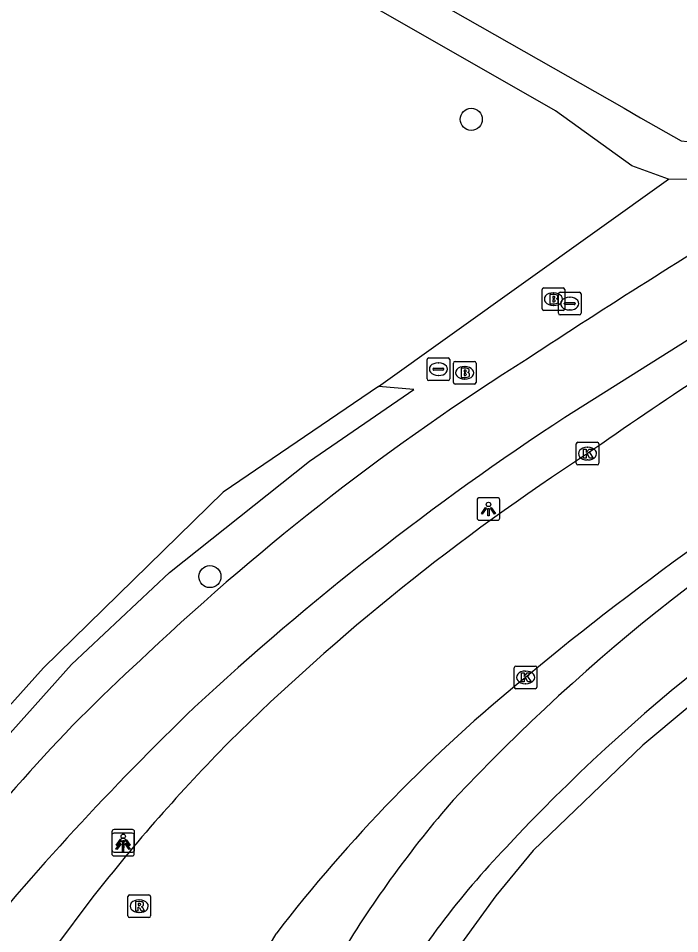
# Model space of a CAD drawing. Extents: x 162722 to 165099, y 384721 to 386283.
# Drawn here: x 164590.21 to 164619.43, y 385166.48 to 385206.9 of the extents above; entities that cross this region are included whole.
import ezdxf

# ---------------------------------------------------------------- set-up
doc = ezdxf.new("R2010")
doc.units = 0
for name, color, linetype in [('IMGEO_Boom', 7, 'Continuous'), ('IMGEO_Brandkraan', 7, 'Continuous'), ('IMGEO_Fietspad_gesloten', 7, 'Continuous'), ('IMGEO_Grasland_agrarisch', 7, 'Continuous'), ('IMGEO_Grasland_overig', 7, 'Continuous'), ('IMGEO_Groenvoorziening', 7, 'Continuous'), ('IMGEO_Kolk', 7, 'Continuous'), ('IMGEO_Lichtpunt', 7, 'Continuous'), ('IMGEO_Rijbaan_lokaal_gesloten', 7, 'Continuous'), ('IMGEO_Rioolput', 7, 'Continuous'), ('IMGEO_Waterleidingput', 7, 'Continuous'), ('IMGEO_Waterloop', 7, 'Continuous')]:
    doc.layers.add(name, color=color, linetype=linetype)

msp = doc.modelspace()

# ---------------------------------------------------------------- linework, layer by layer
at = {"layer": 'IMGEO_Boom'}
for centre in [(164610.219, 385202.434), (164598.676, 385182.247)]:
    msp.add_circle(centre, 0.489, dxfattribs=at)
at = {"layer": 'IMGEO_Brandkraan'}
for p, q in [((164613.349, 385194.068), (164613.349, 385194.92)), ((164613.424, 385194.994), (164614.276, 385194.994)), ((164613.837, 385194.774), (164613.862, 385194.774)), ((164614.35, 385194.92), (164614.35, 385194.068)), ((164614.276, 385193.994), (164613.424, 385193.994)), ((164613.86, 385194.214), (164613.835, 385194.214)), ((164609.432, 385190.816), (164609.432, 385191.668)), ((164609.507, 385191.742), (164610.359, 385191.742)), ((164609.92, 385191.522), (164609.945, 385191.522)), ((164610.433, 385191.668), (164610.433, 385190.816)), ((164610.359, 385190.742), (164609.507, 385190.742)), ((164609.943, 385190.962), (164609.918, 385190.962))]:
    msp.add_line(p, q, dxfattribs=at)
for points in [[(164613.349, 385194.068), (164613.349, 385194.92)], [(164613.424, 385194.994), (164614.276, 385194.994)], [(164613.697, 385194.694), (164613.697, 385194.294), (164613.91, 385194.294)], [(164613.928, 385194.694), (164613.697, 385194.694)], [(164614.35, 385194.92), (164614.35, 385194.068)], [(164613.876, 385194.613), (164613.822, 385194.613), (164613.822, 385194.537)], [(164613.822, 385194.537), (164613.875, 385194.537)], [(164613.884, 385194.461), (164613.822, 385194.461), (164613.822, 385194.38)], [(164613.822, 385194.38), (164613.884, 385194.38)], [(164614.276, 385193.994), (164613.424, 385193.994)], [(164609.432, 385190.816), (164609.432, 385191.668)], [(164609.507, 385191.742), (164610.359, 385191.742)], [(164609.78, 385191.442), (164609.78, 385191.042), (164609.993, 385191.042)], [(164610.011, 385191.442), (164609.78, 385191.442)], [(164610.433, 385191.668), (164610.433, 385190.816)], [(164609.959, 385191.361), (164609.905, 385191.361), (164609.905, 385191.285)], [(164609.905, 385191.285), (164609.958, 385191.285)], [(164609.967, 385191.209), (164609.905, 385191.209), (164609.905, 385191.128)], [(164609.905, 385191.128), (164609.967, 385191.128)], [(164610.359, 385190.742), (164609.507, 385190.742)]]:
    msp.add_lwpolyline(points, dxfattribs=at)
for centre, radius, start, end in [((164613.426, 385194.918), 0.0765, 91.552, 178.448), ((164613.426, 385194.918), 0.0765, 91.552, 178.448), ((164613.932, 385194.549), 0.145, 59.4692, 91.5367), ((164613.957, 385194.596), 0.0922, 285.5137, 58.1501), ((164614.274, 385194.918), 0.0765, 1.552, 88.448), ((164614.274, 385194.918), 0.0765, 1.552, 88.448), ((164613.877, 385194.575), 0.0379, 267.8285, 90.9355), ((164613.885, 385194.42), 0.0404, 269.8759, 90.5077), ((164613.916, 385194.545), 0.251, 268.6676, 293.5347), ((164613.962, 385194.404), 0.105, 301.3115, 78.989), ((164613.426, 385194.07), 0.0765, 181.552, 268.448), ((164613.426, 385194.07), 0.0765, 181.552, 268.448), ((164614.274, 385194.07), 0.0765, 271.552, 358.448), ((164614.274, 385194.07), 0.0765, 271.552, 358.448), ((164609.509, 385191.666), 0.0765, 91.552, 178.448), ((164609.509, 385191.666), 0.0765, 91.552, 178.448), ((164610.015, 385191.297), 0.145, 59.4692, 91.5367), ((164610.04, 385191.344), 0.0922, 285.5137, 58.1501), ((164610.357, 385191.666), 0.0765, 1.552, 88.448), ((164610.357, 385191.666), 0.0765, 1.552, 88.448), ((164609.96, 385191.323), 0.0379, 267.8285, 90.9355), ((164609.968, 385191.168), 0.0404, 269.8759, 90.5077), ((164609.999, 385191.293), 0.251, 268.6676, 293.5347), ((164610.045, 385191.152), 0.105, 301.3115, 78.989), ((164609.509, 385190.818), 0.0765, 181.552, 268.448), ((164609.509, 385190.818), 0.0765, 181.552, 268.448), ((164610.357, 385190.818), 0.0765, 271.552, 358.448), ((164610.357, 385190.818), 0.0765, 271.552, 358.448)]:
    msp.add_arc(centre, radius, start, end, dxfattribs=at)
for centre, major_axis, ratio, start_param, end_param in [((164613.836, 385194.494), (-0.387, 0.002), 0.722429, 4.712389, 7.853982), ((164613.861, 385194.494), (-0.39, 0.002), 0.717154, 1.570796, 4.712389), ((164609.919, 385191.242), (-0.387, 0.002), 0.722429, 4.712389, 7.853982), ((164609.944, 385191.242), (-0.39, 0.002), 0.717154, 1.570796, 4.712389)]:
    msp.add_ellipse(centre, major_axis=major_axis, ratio=ratio, start_param=start_param, end_param=end_param, dxfattribs=at)
at = {"layer": 'IMGEO_Fietspad_gesloten'}
msp.add_lwpolyline([(164635.022, 385201.733), (164627.585, 385197.443), (164624.761, 385195.814), (164614.361, 385189.274)], dxfattribs=at)
for centre, radius, start, end in [((164810.937, 384889.978), 361.15, 121.30256, 123.28625), ((164670.864, 385099.546), 109.108, 122.19551, 133.36033), ((164682.152, 385085.75), 123.745, 123.21835, 132.84475), ((164672.366, 385113.362), 86.278, 119.45647, 136.84787), ((164670.394, 385115.741), 80.082, 119.36863, 137.06625), ((164642.989, 385126.626), 70.301, 131.99649, 144.07171), ((164683.723, 385087.273), 123.716, 133.85797, 140.90304), ((164646.734, 385139.948), 49.43, 139.0096, 148.7734), ((164637.932, 385145.07), 36.344, 136.0592, 150.1263)]:
    msp.add_arc(centre, radius, start, end, dxfattribs=at)
at = {"layer": 'IMGEO_Grasland_agrarisch'}
for points in [[(164606.126, 385190.644), (164618.935, 385199.795)], [(164606.126, 385190.644), (164599.267, 385185.968), (164591.327, 385178.214), (164586.739, 385173.116), (164583.56, 385168.85), (164578.903, 385162.123), (164573.655, 385152.545), (164570.849, 385144.552), (164567.195, 385133.193), (164560.574, 385111.495)]]:
    msp.add_lwpolyline(points, dxfattribs=at)
at = {"layer": 'IMGEO_Grasland_overig'}
msp.add_lwpolyline([(164683.801, 385223.482), (164679.974, 385219.018), (164676.246, 385215.178), (164672.293, 385211.569), (164670.238, 385209.857), (164665.668, 385206.264), (164660.547, 385202.524), (164654.939, 385198.834), (164629.872, 385183.652), (164625.662, 385180.956), (164621.632, 385178), (164617.796, 385174.795), (164612.949, 385170.157), (164611.303, 385168.153), (164609.05, 385165.038)], dxfattribs=at)
at = {"layer": 'IMGEO_Groenvoorziening'}
msp.add_lwpolyline([(164561.834, 385111.747), (164573.212, 385148.155), (164576.959, 385156.769), (164577.84, 385158.156), (164578.907, 385160.368), (164581.425, 385164.528), (164586.629, 385171.736), (164592.558, 385178.361), (164596.893, 385182.426), (164603.072, 385187.341), (164607.691, 385190.5), (164606.126, 385190.644)], dxfattribs=at)
at = {"layer": 'IMGEO_Kolk'}
for p, q in [((164614.931, 385188.174), (164615.783, 385188.174)), ((164614.856, 385187.248), (164614.856, 385188.1)), ((164615.344, 385187.954), (164615.369, 385187.954)), ((164615.857, 385188.1), (164615.857, 385187.248)), ((164615.367, 385187.394), (164615.342, 385187.394)), ((164615.783, 385187.174), (164614.931, 385187.174)), ((164612.12, 385177.366), (164612.12, 385178.218)), ((164612.195, 385178.292), (164613.047, 385178.292)), ((164612.608, 385178.072), (164612.633, 385178.072)), ((164613.121, 385178.218), (164613.121, 385177.366)), ((164613.047, 385177.292), (164612.195, 385177.292)), ((164612.631, 385177.512), (164612.606, 385177.512))]:
    msp.add_line(p, q, dxfattribs=at)
for points in [[(164614.931, 385188.174), (164615.783, 385188.174)], [(164614.856, 385187.248), (164614.856, 385188.1)], [(164615.177, 385187.874), (164615.3, 385187.874), (164615.3, 385187.723), (164615.43, 385187.874), (164615.594, 385187.874), (164615.448, 385187.723), (164615.601, 385187.474), (164615.449, 385187.474), (164615.364, 385187.638), (164615.3, 385187.571), (164615.3, 385187.474), (164615.177, 385187.474), (164615.177, 385187.874)], [(164615.857, 385188.1), (164615.857, 385187.248)], [(164615.783, 385187.174), (164614.931, 385187.174)], [(164612.12, 385177.366), (164612.12, 385178.218)], [(164612.195, 385178.292), (164613.047, 385178.292)], [(164613.121, 385178.218), (164613.121, 385177.366)], [(164612.441, 385177.992), (164612.564, 385177.992), (164612.564, 385177.841), (164612.694, 385177.992), (164612.858, 385177.992), (164612.712, 385177.841), (164612.865, 385177.592), (164612.713, 385177.592), (164612.628, 385177.756), (164612.564, 385177.689), (164612.564, 385177.592), (164612.441, 385177.592), (164612.441, 385177.992)], [(164613.047, 385177.292), (164612.195, 385177.292)]]:
    msp.add_lwpolyline(points, dxfattribs=at)
for centre, start, end in [((164614.933, 385188.098), 91.552, 178.448), ((164614.933, 385188.098), 91.552, 178.448), ((164615.781, 385188.098), 1.552, 88.448), ((164615.781, 385188.098), 1.552, 88.448), ((164614.933, 385187.25), 181.552, 268.448), ((164614.933, 385187.25), 181.552, 268.448), ((164615.781, 385187.25), 271.552, 358.448), ((164615.781, 385187.25), 271.552, 358.448), ((164612.197, 385178.216), 91.552, 178.448), ((164612.197, 385178.216), 91.552, 178.448), ((164613.045, 385178.216), 1.552, 88.448), ((164613.045, 385178.216), 1.552, 88.448), ((164612.197, 385177.368), 181.552, 268.448), ((164612.197, 385177.368), 181.552, 268.448), ((164613.045, 385177.368), 271.552, 358.448), ((164613.045, 385177.368), 271.552, 358.448)]:
    msp.add_arc(centre, 0.0765, start, end, dxfattribs=at)
for centre, major_axis, ratio, start_param, end_param in [((164615.343, 385187.674), (-0.387, 0.002), 0.722429, 4.712389, 7.853982), ((164615.368, 385187.674), (-0.39, 0.002), 0.717154, 1.570796, 4.712389), ((164612.607, 385177.792), (-0.387, 0.002), 0.722429, 4.712389, 7.853982), ((164612.632, 385177.792), (-0.39, 0.002), 0.717154, 1.570796, 4.712389)]:
    msp.add_ellipse(centre, major_axis=major_axis, ratio=ratio, start_param=start_param, end_param=end_param, dxfattribs=at)
at = {"layer": 'IMGEO_Lichtpunt'}
for p, q in [((164610.482, 385185.634), (164610.482, 385184.827)), ((164610.482, 385185.634), (164610.482, 385184.827)), ((164611.384, 385185.729), (164610.576, 385185.729)), ((164611.384, 385185.729), (164610.576, 385185.729)), ((164611.478, 385184.827), (164611.478, 385185.634)), ((164611.478, 385184.827), (164611.478, 385185.634)), ((164610.576, 385184.733), (164611.384, 385184.733)), ((164610.576, 385184.733), (164611.384, 385184.733)), ((164594.342, 385170.816), (164594.342, 385170.009)), ((164594.342, 385170.816), (164594.342, 385170.009)), ((164594.351, 385170.981), (164594.351, 385170.174)), ((164594.351, 385170.981), (164594.351, 385170.174)), ((164595.244, 385170.911), (164594.436, 385170.911)), ((164595.244, 385170.911), (164594.436, 385170.911)), ((164595.253, 385171.076), (164594.445, 385171.076)), ((164595.253, 385171.076), (164594.445, 385171.076)), ((164595.338, 385170.009), (164595.338, 385170.816)), ((164595.338, 385170.009), (164595.338, 385170.816)), ((164595.347, 385170.174), (164595.347, 385170.981)), ((164595.347, 385170.174), (164595.347, 385170.981)), ((164594.445, 385170.08), (164595.253, 385170.08)), ((164594.445, 385170.08), (164595.253, 385170.08)), ((164594.436, 385169.915), (164595.244, 385169.915)), ((164594.436, 385169.915), (164595.244, 385169.915))]:
    msp.add_line(p, q, dxfattribs=at)
for points in [[(164610.856, 385185.298), (164610.895, 385185.27), (164610.707, 385185.008), (164610.669, 385185.035), (164610.856, 385185.298)], [(164610.958, 385185.25), (164611.005, 385185.25), (164611.005, 385184.928), (164610.958, 385184.928), (164610.958, 385185.25)], [(164611.068, 385185.27), (164611.106, 385185.297), (164611.293, 385185.035), (164611.254, 385185.007), (164611.068, 385185.27)], [(164594.716, 385170.48), (164594.755, 385170.452), (164594.567, 385170.19), (164594.529, 385170.217), (164594.716, 385170.48)], [(164594.725, 385170.645), (164594.764, 385170.617), (164594.576, 385170.355), (164594.538, 385170.382), (164594.725, 385170.645)], [(164594.818, 385170.432), (164594.865, 385170.432), (164594.865, 385170.11), (164594.818, 385170.11), (164594.818, 385170.432)], [(164594.827, 385170.597), (164594.874, 385170.597), (164594.874, 385170.275), (164594.827, 385170.275), (164594.827, 385170.597)], [(164594.928, 385170.452), (164594.966, 385170.479), (164595.153, 385170.217), (164595.114, 385170.189), (164594.928, 385170.452)], [(164594.937, 385170.617), (164594.975, 385170.644), (164595.162, 385170.382), (164595.123, 385170.354), (164594.937, 385170.617)]]:
    msp.add_lwpolyline(points, dxfattribs=at)
for centre in [(164610.981, 385185.432), (164594.85, 385170.779), (164594.841, 385170.614)]:
    msp.add_circle(centre, 0.0994, dxfattribs=at)
for centre, start, end in [((164610.576, 385185.634), 90, 180), ((164610.576, 385185.634), 90, 180), ((164611.384, 385185.634), 0, 90), ((164611.384, 385185.634), 0, 90), ((164610.576, 385184.827), 180, 270), ((164610.576, 385184.827), 180, 270), ((164611.384, 385184.827), 270, 0), ((164611.384, 385184.827), 270, 360), ((164594.436, 385170.816), 90, 180), ((164594.436, 385170.816), 90, 180), ((164594.445, 385170.981), 90, 180), ((164594.445, 385170.981), 90, 180), ((164595.244, 385170.816), 0, 90), ((164595.244, 385170.816), 0, 90), ((164595.253, 385170.981), 0, 90), ((164595.253, 385170.981), 0, 90), ((164594.436, 385170.009), 180, 270), ((164594.436, 385170.009), 180, 270), ((164594.445, 385170.174), 180, 270), ((164594.445, 385170.174), 180, 270), ((164595.244, 385170.009), 270, 0), ((164595.244, 385170.009), 270, 360), ((164595.253, 385170.174), 270, 0), ((164595.253, 385170.174), 270, 360)]:
    msp.add_arc(centre, 0.0946, start, end, dxfattribs=at)
at = {"layer": 'IMGEO_Rijbaan_lokaal_gesloten'}
for points in [[(164593.509, 385168.102), (164591.817, 385165.837), (164590.702, 385164.343), (164589.276, 385162.231), (164587.625, 385159.389), (164585.707, 385156.197), (164584.784, 385154.311), (164583.767, 385152.222), (164582.683, 385149.904), (164581.833, 385147.781), (164580.941, 385145.472), (164580.337, 385143.564), (164579.584, 385141.077), (164579.064, 385138.622), (164578.345, 385135.132), (164577.319, 385130.73), (164576.849, 385127.511), (164576.619, 385125.248), (164576.582, 385124.82)], [(164591.131, 385130.189), (164591.138, 385131.487), (164591.413, 385135.151), (164592.003, 385138.677), (164592.517, 385142.01), (164593.117, 385145.066), (164593.864, 385148.303), (164594.799, 385151.801), (164596.107, 385155.618), (164597.552, 385159.106), (164599.09, 385162.185), (164600.197, 385164.049), (164601.601, 385166.478)]]:
    msp.add_lwpolyline(points, dxfattribs=at)
for centre, radius, start, end in [((164723.241, 385034.075), 187.699, 121.33442, 125.0827), ((164693.558, 385080.643), 126.448, 120.57519, 129.79852), ((164670.035, 385103.443), 100.421, 122.9882, 134.59836), ((164655.207, 385125.298), 67.597, 129.05049, 142.46814), ((164657.263, 385118.127), 81.007, 135.45866, 141.90809)]:
    msp.add_arc(centre, radius, start, end, dxfattribs=at)
at = {"layer": 'IMGEO_Rioolput'}
for p, q in [((164595.054, 385167.267), (164595.054, 385168.119)), ((164595.129, 385168.193), (164595.981, 385168.193)), ((164595.542, 385167.973), (164595.567, 385167.973)), ((164596.055, 385168.119), (164596.055, 385167.267)), ((164595.981, 385167.193), (164595.129, 385167.193)), ((164595.565, 385167.413), (164595.54, 385167.413))]:
    msp.add_line(p, q, dxfattribs=at)
for points in [[(164595.054, 385167.267), (164595.054, 385168.119)], [(164595.129, 385168.193), (164595.981, 385168.193)], [(164596.055, 385168.119), (164596.055, 385167.267)], [(164595.643, 385167.891), (164595.391, 385167.893), (164595.391, 385167.493)], [(164595.391, 385167.493), (164595.515, 385167.493), (164595.515, 385167.655), (164595.526, 385167.655)], [(164595.569, 385167.812), (164595.515, 385167.812), (164595.515, 385167.731)], [(164595.515, 385167.731), (164595.567, 385167.731)], [(164595.573, 385167.626), (164595.644, 385167.493), (164595.784, 385167.493), (164595.719, 385167.619)], [(164595.981, 385167.193), (164595.129, 385167.193)]]:
    msp.add_lwpolyline(points, dxfattribs=at)
for centre, radius, start, end in [((164595.131, 385168.117), 0.0765, 91.552, 178.448), ((164595.131, 385168.117), 0.0765, 91.552, 178.448), ((164595.979, 385168.117), 0.0765, 1.552, 88.448), ((164595.979, 385168.117), 0.0765, 1.552, 88.448), ((164595.525, 385167.602), 0.0533, 26.0293, 88.6989), ((164595.551, 385167.92), 0.19, 274.7715, 282.9687), ((164595.575, 385167.716), 0.0964, 77.0061, 93.1865), ((164595.589, 385167.773), 0.0378, 276.6634, 79.6772), ((164595.642, 385167.781), 0.109, 350.3612, 89.416), ((164595.64, 385167.781), 0.112, 277.5842, 350.9817), ((164595.624, 385167.566), 0.108, 29.5134, 73.7905), ((164595.131, 385167.269), 0.0765, 181.552, 268.448), ((164595.131, 385167.269), 0.0765, 181.552, 268.448), ((164595.979, 385167.269), 0.0765, 271.552, 358.448), ((164595.979, 385167.269), 0.0765, 271.552, 358.448)]:
    msp.add_arc(centre, radius, start, end, dxfattribs=at)
for centre, major_axis, ratio, start_param, end_param in [((164595.541, 385167.693), (-0.387, 0.002), 0.722429, 4.712389, 7.853982), ((164595.566, 385167.693), (-0.39, 0.002), 0.717154, 1.570796, 4.712389)]:
    msp.add_ellipse(centre, major_axis=major_axis, ratio=ratio, start_param=start_param, end_param=end_param, dxfattribs=at)
at = {"layer": 'IMGEO_Waterleidingput'}
for p, q in [((164614.071, 385193.871), (164614.071, 385194.723)), ((164614.146, 385194.797), (164614.998, 385194.797)), ((164615.072, 385194.723), (164615.072, 385193.871)), ((164614.33, 385194.291), (164614.33, 385194.303)), ((164614.768, 385194.254), (164614.37, 385194.254)), ((164614.373, 385194.34), (164614.771, 385194.34)), ((164614.559, 385194.577), (164614.584, 385194.577)), ((164614.814, 385194.303), (164614.814, 385194.291)), ((164614.582, 385194.017), (164614.557, 385194.017)), ((164614.998, 385193.797), (164614.146, 385193.797)), ((164608.27, 385190.977), (164608.27, 385191.829)), ((164608.345, 385191.903), (164609.197, 385191.903)), ((164609.271, 385191.829), (164609.271, 385190.977)), ((164608.529, 385191.397), (164608.529, 385191.409)), ((164608.572, 385191.446), (164608.97, 385191.446)), ((164608.758, 385191.683), (164608.783, 385191.683)), ((164609.013, 385191.409), (164609.013, 385191.397)), ((164608.967, 385191.36), (164608.569, 385191.36)), ((164608.781, 385191.123), (164608.756, 385191.123)), ((164609.197, 385190.903), (164608.345, 385190.903))]:
    msp.add_line(p, q, dxfattribs=at)
for points in [[(164614.071, 385193.871), (164614.071, 385194.723)], [(164614.146, 385194.797), (164614.998, 385194.797)], [(164615.072, 385194.723), (164615.072, 385193.871)], [(164614.998, 385193.797), (164614.146, 385193.797)], [(164608.27, 385190.977), (164608.27, 385191.829)], [(164608.345, 385191.903), (164609.197, 385191.903)], [(164609.271, 385191.829), (164609.271, 385190.977)], [(164609.197, 385190.903), (164608.345, 385190.903)]]:
    msp.add_lwpolyline(points, dxfattribs=at)
for centre, radius, start, end in [((164614.148, 385194.721), 0.0765, 91.552, 178.448), ((164614.148, 385194.721), 0.0765, 91.552, 178.448), ((164614.996, 385194.721), 0.0765, 1.552, 88.448), ((164614.996, 385194.721), 0.0765, 1.552, 88.448), ((164614.37, 385194.3), 0.0403, 85.8775, 175.7526), ((164614.367, 385194.29), 0.0366, 178.938, 274.7102), ((164614.771, 385194.297), 0.043, 264.8664, 352.4533), ((164614.775, 385194.302), 0.0386, 1.7309, 96.639), ((164614.148, 385193.873), 0.0765, 181.552, 268.448), ((164614.148, 385193.873), 0.0765, 181.552, 268.448), ((164614.996, 385193.873), 0.0765, 271.552, 358.448), ((164614.996, 385193.873), 0.0765, 271.552, 358.448), ((164608.347, 385191.827), 0.0765, 91.552, 178.448), ((164608.347, 385191.827), 0.0765, 91.552, 178.448), ((164609.195, 385191.827), 0.0765, 1.552, 88.448), ((164609.195, 385191.827), 0.0765, 1.552, 88.448), ((164608.569, 385191.406), 0.0403, 85.8775, 175.7526), ((164608.566, 385191.396), 0.0366, 178.938, 274.7102), ((164608.97, 385191.403), 0.043, 264.8664, 352.4533), ((164608.974, 385191.408), 0.0386, 1.7309, 96.639), ((164608.347, 385190.979), 0.0765, 181.552, 268.448), ((164608.347, 385190.979), 0.0765, 181.552, 268.448), ((164609.195, 385190.979), 0.0765, 271.552, 358.448), ((164609.195, 385190.979), 0.0765, 271.552, 358.448)]:
    msp.add_arc(centre, radius, start, end, dxfattribs=at)
for centre, major_axis, ratio, start_param, end_param in [((164614.558, 385194.297), (-0.387, 0.002), 0.722429, 4.712389, 7.853982), ((164614.583, 385194.297), (-0.39, 0.002), 0.717154, 1.570796, 4.712389), ((164608.757, 385191.403), (-0.387, 0.002), 0.722429, 4.712389, 7.853982), ((164608.782, 385191.403), (-0.39, 0.002), 0.717154, 1.570796, 4.712389)]:
    msp.add_ellipse(centre, major_axis=major_axis, ratio=ratio, start_param=start_param, end_param=end_param, dxfattribs=at)
at = {"layer": 'IMGEO_Waterloop'}
for points in [[(164705.951, 385317.059), (164707.649, 385316.776), (164708.007, 385316.717), (164708.28, 385316.671), (164708.186, 385316.09), (164704.119, 385305.392), (164695.603, 385284.193), (164693.527, 385278.214), (164681.621, 385252.476), (164680.273, 385250), (164677.372, 385244.669), (164671.649, 385236.74), (164662.519, 385227.858), (164653.188, 385219.486), (164644.679, 385213.269), (164637.169, 385208.467), (164633.122, 385205.879), (164626.198, 385202.114), (164622.195, 385200.055), (164620.735, 385199.779), (164618.935, 385199.795)], [(164583.345, 385222.034), (164616.981, 385202.931), (164617.689, 385202.496), (164619.486, 385201.483), (164620.33, 385201.401), (164622.065, 385202.018), (164626.942, 385204.607), (164631.813, 385206.953), (164632.145, 385207.153), (164636.69, 385210.06), (164643.775, 385214.59), (164652.179, 385220.731), (164661.426, 385229.027), (164670.433, 385237.79), (164676.015, 385245.523), (164678.452, 385250), (164678.868, 385250.765), (164691.786, 385278.437), (164699.06, 385297.865), (164701.108, 385302.804), (164704.568, 385312.216)], [(164618.935, 385199.795), (164617.313, 385200.379), (164613.935, 385202.816), (164582.548, 385220.745), (164561.824, 385232.374), (164534.214, 385248.223)]]:
    msp.add_lwpolyline(points, dxfattribs=at)

doc.saveas('drawing.dxf')
